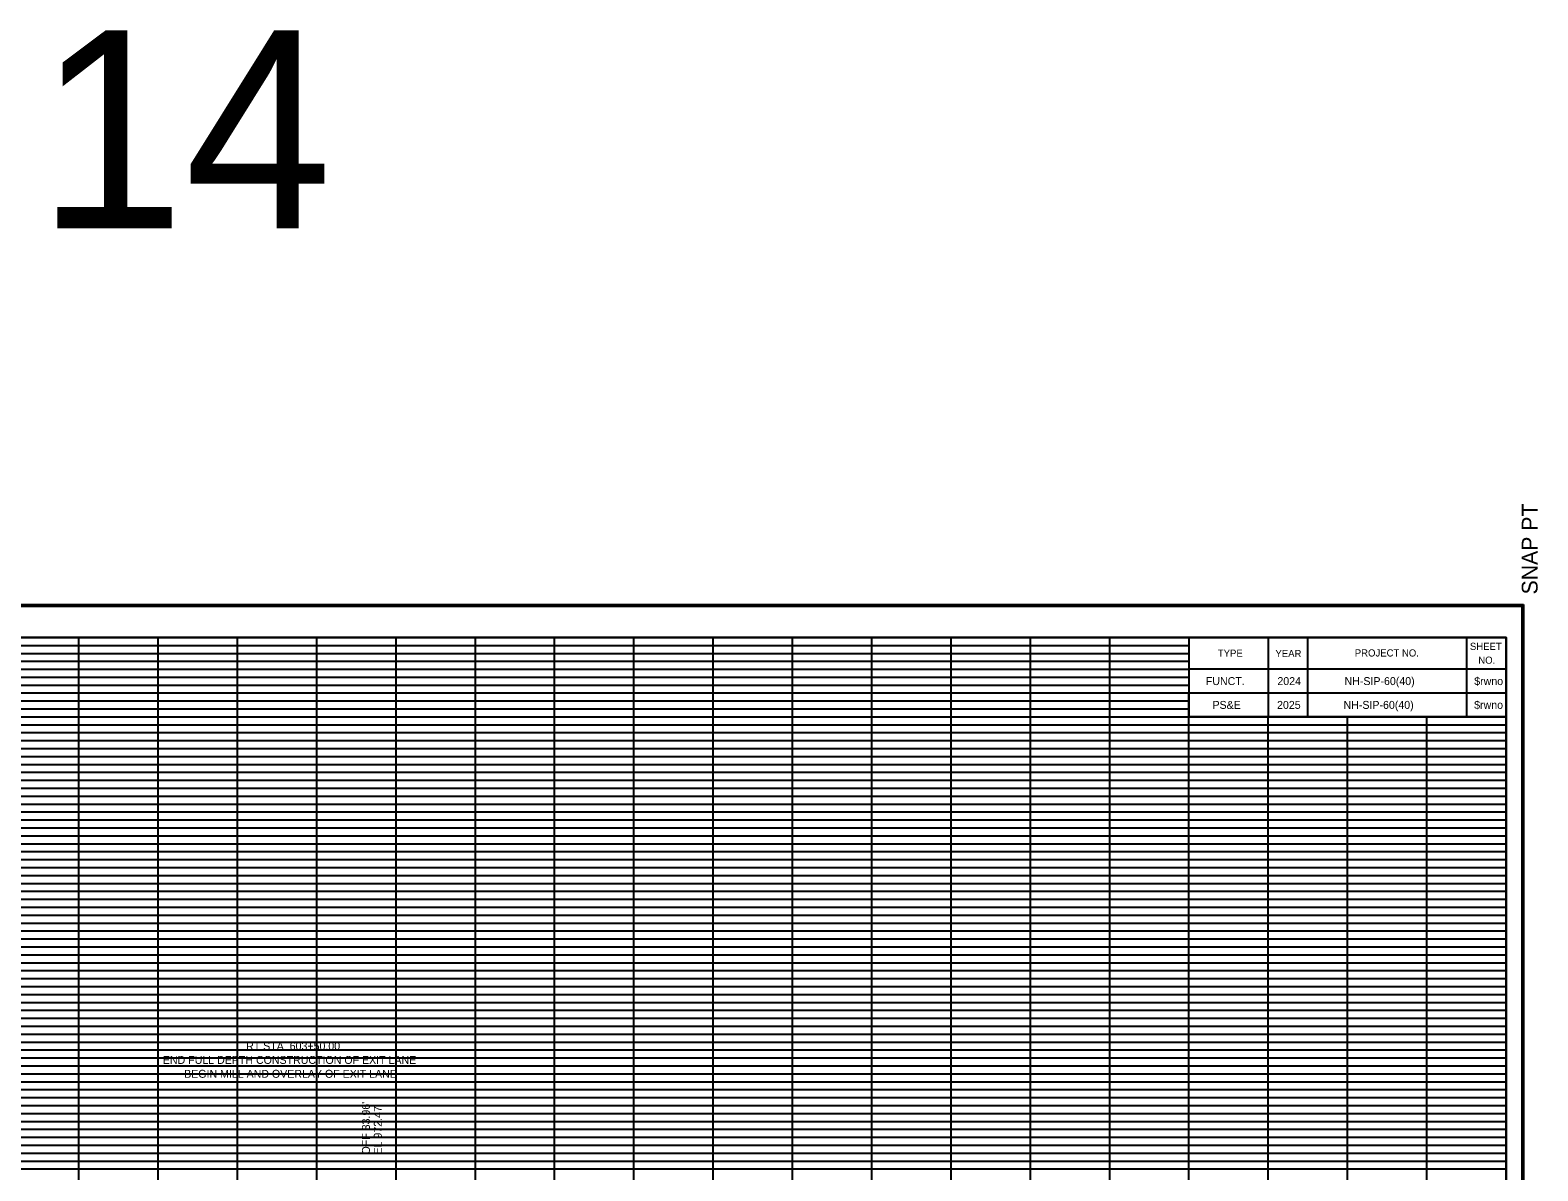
# Model space of a CAD drawing. Extents: x 2313580 to 2322968, y 282099 to 303247.
# Drawn here: x 2318731.4 to 2319111.7, y 287873.2 to 288160.8 of the extents above; entities that cross this region are included whole.
import ezdxf

# ---------------------------------------------------------------- set-up
doc = ezdxf.new("R2010")
doc.units = 0
for name, color, linetype in [('DESIGN - DRAINAGE - Text', 7, 'Continuous'), ('DESIGN - SCRATCH - User 1', 7, 'Continuous'), ('DESIGN - SHEET - Corner Text', 7, 'Continuous'), ('DESIGN - SHEET - Light Grid', 7, 'Continuous'), ('DESIGN - SHEET - Linework', 7, 'Continuous'), ('DESIGN - SHEET - Plot Shape', 7, 'Continuous'), ('DESIGN - TRANSPORTATION - Text', 7, 'Continuous')]:
    doc.layers.add(name, color=color, linetype=linetype)

msp = doc.modelspace()

# ---------------------------------------------------------------- linework, layer by layer
at = {"layer": 'DESIGN - SCRATCH - User 1'}
for p, q in [((2319033.68, 287996.67), (2319033.68, 287996.67)), ((2319048.48, 287996.67), (2319048.48, 287996.67)), ((2319073.48, 287996.67), (2319073.48, 287996.67)), ((2319098.48, 287996.67), (2319098.48, 287996.67)), ((2319033.68, 287990.67), (2319033.68, 287990.67)), ((2319048.48, 287990.67), (2319048.48, 287990.67)), ((2319073.48, 287990.67), (2319073.48, 287990.67)), ((2319098.48, 287990.67), (2319098.48, 287990.67))]:
    msp.add_line(p, q, dxfattribs=at)
at = {"layer": 'DESIGN - SHEET - Light Grid'}
for p, q in [((2318623.68, 288005.67), (2318783.68, 288005.67)), ((2318623.68, 288003.67), (2318783.68, 288003.67)), ((2318783.68, 288005.67), (2318943.68, 288005.67)), ((2318783.68, 288003.67), (2318943.68, 288003.67)), ((2318943.68, 288005.67), (2319023.68, 288005.67)), ((2318943.68, 288003.67), (2319023.68, 288003.67)), ((2318623.68, 288001.67), (2318783.68, 288001.67)), ((2318623.68, 287999.67), (2318783.68, 287999.67)), ((2318783.68, 288001.67), (2318943.68, 288001.67)), ((2318783.68, 287999.67), (2318943.68, 287999.67)), ((2318943.68, 288001.67), (2319023.68, 288001.67)), ((2318943.68, 287999.67), (2319023.68, 287999.67)), ((2318623.68, 287997.67), (2318783.68, 287997.67)), ((2318623.68, 287995.67), (2318783.68, 287995.67)), ((2318783.68, 287997.67), (2318943.68, 287997.67)), ((2318783.68, 287995.67), (2318943.68, 287995.67)), ((2318943.68, 287997.67), (2319023.68, 287997.67)), ((2318943.68, 287995.67), (2319023.68, 287995.67)), ((2318623.68, 287993.67), (2318783.68, 287993.67)), ((2318623.68, 287991.67), (2318783.68, 287991.67)), ((2318783.68, 287993.67), (2318943.68, 287993.67)), ((2318783.68, 287991.67), (2318943.68, 287991.67)), ((2318943.68, 287993.67), (2319023.68, 287993.67)), ((2318943.68, 287991.67), (2319023.68, 287991.67)), ((2318623.68, 287989.67), (2318783.68, 287989.67)), ((2318783.68, 287989.67), (2318943.68, 287989.67)), ((2318943.68, 287989.67), (2319023.68, 287989.67)), ((2318623.68, 287985.67), (2318783.68, 287985.67)), ((2318783.68, 287985.67), (2318943.68, 287985.67)), ((2318943.68, 287985.67), (2319103.68, 287985.67)), ((2318623.68, 287983.67), (2318783.68, 287983.67)), ((2318623.68, 287981.67), (2318783.68, 287981.67)), ((2318783.68, 287983.67), (2318943.68, 287983.67)), ((2318783.68, 287981.67), (2318943.68, 287981.67)), ((2318943.68, 287983.67), (2319103.68, 287983.67)), ((2318943.68, 287981.67), (2319103.68, 287981.67)), ((2318623.68, 287979.67), (2318783.68, 287979.67)), ((2318623.68, 287977.67), (2318783.68, 287977.67)), ((2318783.68, 287979.67), (2318943.68, 287979.67)), ((2318783.68, 287977.67), (2318943.68, 287977.67)), ((2318943.68, 287979.67), (2319103.68, 287979.67)), ((2318943.68, 287977.67), (2319103.68, 287977.67)), ((2318623.68, 287975.67), (2318783.68, 287975.67)), ((2318623.68, 287973.67), (2318783.68, 287973.67)), ((2318783.68, 287975.67), (2318943.68, 287975.67)), ((2318783.68, 287973.67), (2318943.68, 287973.67)), ((2318943.68, 287975.67), (2319103.68, 287975.67)), ((2318943.68, 287973.67), (2319103.68, 287973.67)), ((2318623.68, 287971.67), (2318783.68, 287971.67)), ((2318623.68, 287969.67), (2318783.68, 287969.67)), ((2318783.68, 287971.67), (2318943.68, 287971.67)), ((2318783.68, 287969.67), (2318943.68, 287969.67)), ((2318943.68, 287971.67), (2319103.68, 287971.67)), ((2318943.68, 287969.67), (2319103.68, 287969.67)), ((2318623.68, 287965.67), (2318783.68, 287965.67)), ((2318783.68, 287965.67), (2318943.68, 287965.67)), ((2318943.68, 287965.67), (2319103.68, 287965.67)), ((2318623.68, 287963.67), (2318783.68, 287963.67)), ((2318623.68, 287961.67), (2318783.68, 287961.67)), ((2318783.68, 287963.67), (2318943.68, 287963.67)), ((2318783.68, 287961.67), (2318943.68, 287961.67)), ((2318943.68, 287963.67), (2319103.68, 287963.67)), ((2318943.68, 287961.67), (2319103.68, 287961.67)), ((2318623.68, 287959.67), (2318783.68, 287959.67)), ((2318623.68, 287957.67), (2318783.68, 287957.67)), ((2318783.68, 287959.67), (2318943.68, 287959.67)), ((2318783.68, 287957.67), (2318943.68, 287957.67)), ((2318943.68, 287959.67), (2319103.68, 287959.67)), ((2318943.68, 287957.67), (2319103.68, 287957.67)), ((2318623.68, 287955.67), (2318783.68, 287955.67)), ((2318623.68, 287953.67), (2318783.68, 287953.67)), ((2318783.68, 287955.67), (2318943.68, 287955.67)), ((2318783.68, 287953.67), (2318943.68, 287953.67)), ((2318943.68, 287955.67), (2319103.68, 287955.67)), ((2318943.68, 287953.67), (2319103.68, 287953.67)), ((2318623.68, 287951.67), (2318783.68, 287951.67)), ((2318623.68, 287949.67), (2318783.68, 287949.67)), ((2318783.68, 287951.67), (2318943.68, 287951.67)), ((2318783.68, 287949.67), (2318943.68, 287949.67)), ((2318943.68, 287951.67), (2319103.68, 287951.67)), ((2318943.68, 287949.67), (2319103.68, 287949.67)), ((2318623.68, 287945.67), (2318783.68, 287945.67)), ((2318623.68, 287943.67), (2318783.68, 287943.67)), ((2318783.68, 287945.67), (2318943.68, 287945.67)), ((2318783.68, 287943.67), (2318943.68, 287943.67)), ((2318943.68, 287945.67), (2319103.68, 287945.67)), ((2318943.68, 287943.67), (2319103.68, 287943.67)), ((2318623.68, 287941.67), (2318783.68, 287941.67)), ((2318623.68, 287939.67), (2318783.68, 287939.67)), ((2318783.68, 287941.67), (2318943.68, 287941.67)), ((2318783.68, 287939.67), (2318943.68, 287939.67)), ((2318943.68, 287941.67), (2319103.68, 287941.67)), ((2318943.68, 287939.67), (2319103.68, 287939.67)), ((2318623.68, 287937.67), (2318783.68, 287937.67)), ((2318623.68, 287935.67), (2318783.68, 287935.67)), ((2318783.68, 287937.67), (2318943.68, 287937.67)), ((2318783.68, 287935.67), (2318943.68, 287935.67)), ((2318943.68, 287937.67), (2319103.68, 287937.67)), ((2318943.68, 287935.67), (2319103.68, 287935.67)), ((2318623.68, 287933.67), (2318783.68, 287933.67)), ((2318623.68, 287931.67), (2318783.68, 287931.67)), ((2318783.68, 287933.67), (2318943.68, 287933.67)), ((2318783.68, 287931.67), (2318943.68, 287931.67)), ((2318943.68, 287933.67), (2319103.68, 287933.67)), ((2318943.68, 287931.67), (2319103.68, 287931.67)), ((2318623.68, 287929.67), (2318783.68, 287929.67)), ((2318783.68, 287929.67), (2318943.68, 287929.67)), ((2318943.68, 287929.67), (2319103.68, 287929.67)), ((2318623.68, 287925.67), (2318783.68, 287925.67)), ((2318623.68, 287923.67), (2318783.68, 287923.67)), ((2318783.68, 287925.67), (2318943.68, 287925.67)), ((2318783.68, 287923.67), (2318943.68, 287923.67)), ((2318943.68, 287925.67), (2319103.68, 287925.67)), ((2318943.68, 287923.67), (2319103.68, 287923.67)), ((2318623.68, 287921.67), (2318783.68, 287921.67)), ((2318623.68, 287919.67), (2318783.68, 287919.67)), ((2318783.68, 287921.67), (2318943.68, 287921.67)), ((2318783.68, 287919.67), (2318943.68, 287919.67)), ((2318943.68, 287921.67), (2319103.68, 287921.67)), ((2318943.68, 287919.67), (2319103.68, 287919.67)), ((2318623.68, 287917.67), (2318783.68, 287917.67)), ((2318623.68, 287915.67), (2318783.68, 287915.67)), ((2318783.68, 287917.67), (2318943.68, 287917.67)), ((2318783.68, 287915.67), (2318943.68, 287915.67)), ((2318943.68, 287917.67), (2319103.68, 287917.67)), ((2318943.68, 287915.67), (2319103.68, 287915.67)), ((2318623.68, 287913.67), (2318783.68, 287913.67)), ((2318623.68, 287911.67), (2318783.68, 287911.67)), ((2318783.68, 287913.67), (2318943.68, 287913.67)), ((2318783.68, 287911.67), (2318943.68, 287911.67)), ((2318943.68, 287913.67), (2319103.68, 287913.67)), ((2318943.68, 287911.67), (2319103.68, 287911.67)), ((2318623.68, 287909.67), (2318783.68, 287909.67)), ((2318783.68, 287909.67), (2318943.68, 287909.67)), ((2318943.68, 287909.67), (2319103.68, 287909.67)), ((2318623.68, 287905.67), (2318783.68, 287905.67)), ((2318783.68, 287905.67), (2318943.68, 287905.67)), ((2318943.68, 287905.67), (2319103.68, 287905.67)), ((2318623.68, 287903.67), (2318783.68, 287903.67)), ((2318623.68, 287901.67), (2318783.68, 287901.67)), ((2318783.68, 287903.67), (2318943.68, 287903.67)), ((2318783.68, 287901.67), (2318943.68, 287901.67)), ((2318943.68, 287903.67), (2319103.68, 287903.67)), ((2318943.68, 287901.67), (2319103.68, 287901.67)), ((2318623.68, 287899.67), (2318783.68, 287899.67)), ((2318623.68, 287897.67), (2318783.68, 287897.67)), ((2318783.68, 287899.67), (2318943.68, 287899.67)), ((2318783.68, 287897.67), (2318943.68, 287897.67)), ((2318943.68, 287899.67), (2319103.68, 287899.67)), ((2318943.68, 287897.67), (2319103.68, 287897.67)), ((2318623.68, 287895.67), (2318783.68, 287895.67)), ((2318623.68, 287893.67), (2318783.68, 287893.67)), ((2318783.68, 287895.67), (2318943.68, 287895.67)), ((2318783.68, 287893.67), (2318943.68, 287893.67)), ((2318943.68, 287895.67), (2319103.68, 287895.67)), ((2318943.68, 287893.67), (2319103.68, 287893.67)), ((2318623.68, 287891.67), (2318783.68, 287891.67)), ((2318623.68, 287889.67), (2318783.68, 287889.67)), ((2318783.68, 287891.67), (2318943.68, 287891.67)), ((2318783.68, 287889.67), (2318943.68, 287889.67)), ((2318943.68, 287891.67), (2319103.68, 287891.67)), ((2318943.68, 287889.67), (2319103.68, 287889.67)), ((2318623.68, 287885.67), (2318783.68, 287885.67)), ((2318783.68, 287885.67), (2318943.68, 287885.67)), ((2318943.68, 287885.67), (2319103.68, 287885.67)), ((2318623.68, 287883.67), (2318783.68, 287883.67)), ((2318623.68, 287881.67), (2318783.68, 287881.67)), ((2318783.68, 287883.67), (2318943.68, 287883.67)), ((2318783.68, 287881.67), (2318943.68, 287881.67)), ((2318943.68, 287883.67), (2319103.68, 287883.67)), ((2318943.68, 287881.67), (2319103.68, 287881.67)), ((2318623.68, 287879.67), (2318783.68, 287879.67)), ((2318623.68, 287877.67), (2318783.68, 287877.67)), ((2318783.68, 287879.67), (2318943.68, 287879.67)), ((2318783.68, 287877.67), (2318943.68, 287877.67)), ((2318943.68, 287879.67), (2319103.68, 287879.67)), ((2318943.68, 287877.67), (2319103.68, 287877.67)), ((2318623.68, 287875.67), (2318783.68, 287875.67)), ((2318623.68, 287873.67), (2318783.68, 287873.67)), ((2318783.68, 287875.67), (2318943.68, 287875.67)), ((2318783.68, 287873.67), (2318943.68, 287873.67)), ((2318943.68, 287875.67), (2319103.68, 287875.67)), ((2318943.68, 287873.67), (2319103.68, 287873.67))]:
    msp.add_line(p, q, dxfattribs=at)
at = {"layer": 'DESIGN - SHEET - Linework'}
for p, q in [((2318427.22, 288015.95), (2319108.02, 288015.95)), ((2319108.02, 288015.95), (2319108.02, 287579.39)), ((2318743.68, 287587.67), (2318743.68, 288007.67)), ((2318763.68, 287587.67), (2318763.68, 288007.67)), ((2318783.68, 287587.67), (2318783.68, 288007.67)), ((2318803.68, 287587.67), (2318803.68, 288007.67)), ((2318823.68, 287587.67), (2318823.68, 288007.67)), ((2318843.68, 287587.67), (2318843.68, 288007.67)), ((2318863.68, 287587.67), (2318863.68, 288007.67)), ((2318883.68, 287587.67), (2318883.68, 288007.67)), ((2318903.68, 287587.67), (2318903.68, 288007.67)), ((2318923.68, 287587.67), (2318923.68, 288007.67)), ((2318943.68, 287587.67), (2318943.68, 288007.67)), ((2318963.68, 287587.67), (2318963.68, 288007.67)), ((2318983.68, 287587.67), (2318983.68, 288007.67)), ((2319003.68, 287587.67), (2319003.68, 288007.67)), ((2318463.68, 287987.67), (2319023.68, 287987.67)), ((2319023.68, 287587.67), (2319023.68, 287987.67)), ((2319043.68, 287587.67), (2319043.68, 287987.67)), ((2319063.68, 287587.67), (2319063.68, 287987.67)), ((2319083.68, 287587.67), (2319083.68, 287987.67)), ((2318463.68, 287967.67), (2319103.68, 287967.67)), ((2318463.68, 287947.67), (2319103.68, 287947.67)), ((2318463.68, 287927.67), (2319103.68, 287927.67)), ((2318463.68, 287907.67), (2319103.68, 287907.67)), ((2318463.68, 287887.67), (2319103.68, 287887.67))]:
    msp.add_line(p, q, dxfattribs=at)
for points in [[(2318463.68, 288007.67), (2318463.68, 287587.67), (2319103.68, 287587.67), (2319103.68, 288007.67), (2318463.68, 288007.67)], [(2319023.68, 288007.67), (2319023.68, 287987.67), (2319103.68, 287987.67), (2319103.68, 288007.67), (2319093.68, 288007.67), (2319093.68, 287987.67), (2319053.68, 287987.67), (2319053.68, 288007.67), (2319043.68, 288007.67), (2319043.68, 287987.67), (2319103.68, 287987.67), (2319023.68, 287987.67), (2319023.68, 287993.67), (2319103.68, 287993.67), (2319103.68, 287999.67), (2319023.68, 287999.67)]]:
    msp.add_lwpolyline(points, dxfattribs=at)
at = {"layer": 'DESIGN - SHEET - Plot Shape'}
for points in [[(2318427.62, 288015.55), (2319107.62, 288015.55), (2319107.62, 287579.79), (2318427.62, 287579.79)], [(2318446.68, 288007.67), (2319103.68, 288007.67), (2319103.68, 287582.67), (2318446.68, 287582.67)]]:
    msp.add_lwpolyline(points, close=True, dxfattribs=at)

# ---------------------------------------------------------------- texts
at = {"layer": 'DESIGN - DRAINAGE - Text'}
for s, p in [("OFF 33.96'", (2318817.08, 287877.32)), ('EL 972.47', (2318820.08, 287877.32))]:
    msp.add_text(s, height=2, rotation=90, dxfattribs=at).set_placement(p)
at = {"layer": 'DESIGN - SCRATCH - User 1'}
msp.add_text('14', height=50, dxfattribs=at).set_placement((2318733.18, 288110.78))
at = {"layer": 'DESIGN - SHEET - Corner Text'}
for s, height, rotation, p in [('  SNAP PT', 4, 90, (2319111.62, 288015.55)), ('TYPE', 1.8, 360, (2319030.96, 288002.79)), ('YEAR', 1.8, 360, (2319045.49, 288002.71)), ('PROJECT NO.', 1.8, 360, (2319065.5, 288002.87)), ('SHEET', 1.8, 360, (2319094.54, 288004.53)), ('NO.', 1.8, 360, (2319096.65, 288001.05)), ('  FUNCT.   ', 2, 360, (2319026.45, 287995.67)), ('2024', 2, 360, (2319045.98, 287995.67)), ('$rwno', 2, 360, (2319095.63, 287995.67))]:
    msp.add_text(s, height=height, rotation=rotation, dxfattribs=at).set_placement(p)
for s, p in [('   NH-SIP-60(40)    ', (2319060.69, 287995.67)), (' PS&E ', (2319028.87, 287989.67)), ('2025', (2319045.9, 287989.67)), ('   NH-SIP-60(40)    ', (2319060.44, 287989.67)), ('$rwno', (2319095.61, 287989.67))]:
    msp.add_text(s, height=2, dxfattribs=at).set_placement(p)
at = {"layer": 'DESIGN - TRANSPORTATION - Text'}
for s, p in [('RT STA  603+50.00', (2318785.86, 287903.66)), ('END FULL DEPTH CONSTRUCTION OF EXIT LANE', (2318764.87, 287900.16)), ('BEGIN MILL AND OVERLAY OF EXIT LANE', (2318770.23, 287896.66))]:
    msp.add_text(s, height=2, dxfattribs=at).set_placement(p)

doc.saveas('drawing.dxf')
